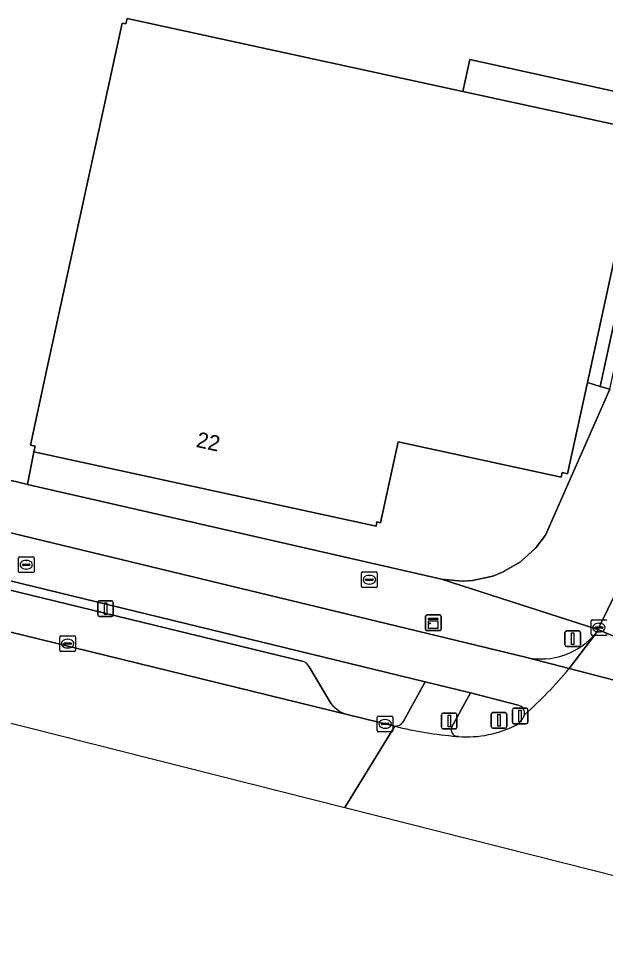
# Model space of a CAD drawing. Extents: x 160030 to 160839, y 385325 to 386450.
# Drawn here: x 160633.1 to 160670.8, y 385338.3 to 385397.5 of the extents above; entities that cross this region are included whole.
import ezdxf

# ---------------------------------------------------------------- set-up
doc = ezdxf.new("R2010")
doc.units = 0
for name, color, linetype in [('IMGEO_Berm_open', 7, 'Continuous'), ('IMGEO_Brandkraan', 7, 'Continuous'), ('IMGEO_Drukknoppaal', 7, 'Continuous'), ('IMGEO_Erf', 7, 'Continuous'), ('IMGEO_Fietspad_gesloten', 7, 'Continuous'), ('IMGEO_Grasland_overig', 7, 'Continuous'), ('IMGEO_Kast', 7, 'Continuous'), ('IMGEO_Kolk', 7, 'Continuous'), ('IMGEO_Lichtmast', 7, 'Continuous'), ('IMGEO_Pand', 7, 'Continuous'), ('IMGEO_Pand_nummerreeks', 7, 'Continuous'), ('IMGEO_Parkeervlak_open', 7, 'Continuous'), ('IMGEO_Rijbaan_lokaal_gesloten', 7, 'Continuous'), ('IMGEO_Rijbaan_lokaal_open', 7, 'Continuous'), ('IMGEO_Rioolput', 7, 'Continuous'), ('IMGEO_Verkeerseiland_open', 7, 'Continuous'), ('IMGEO_Verkeersregelinstallatiepaal', 7, 'Continuous'), ('IMGEO_Voetpad_open', 7, 'Continuous')]:
    doc.layers.add(name, color=color, linetype=linetype)

msp = doc.modelspace()

# ---------------------------------------------------------------- linework, layer by layer
at = {"layer": 'IMGEO_Berm_open'}
for points in [[(160659.2, 385354.983), (160630.031, 385362.057), (160629.931, 385361.491), (160651.296, 385356.305)], [(160651.755, 385355.934), (160653.169, 385353.562)], [(160657.772, 385352.402), (160659.2, 385354.983)], [(160654.267, 385352.851), (160657.251, 385352.125)]]:
    msp.add_lwpolyline(points, dxfattribs=at)
for centre, radius, start, end in [((160651.186, 385355.699), 0.615, 22.40213, 79.70212), ((160654.887, 385355.012), 2.249, 220.16631, 253.98427), ((160657.244, 385352.767), 0.642, 270.64442, 325.35205)]:
    msp.add_arc(centre, radius, start, end, dxfattribs=at)
at = {"layer": 'IMGEO_Brandkraan'}
for p, q in [((160655.115, 385361.089), (160655.115, 385361.941)), ((160655.19, 385362.015), (160656.042, 385362.015)), ((160655.374, 385361.509), (160655.374, 385361.521)), ((160655.812, 385361.472), (160655.414, 385361.472)), ((160655.417, 385361.558), (160655.815, 385361.558)), ((160655.603, 385361.795), (160655.628, 385361.795)), ((160655.858, 385361.521), (160655.858, 385361.509)), ((160656.116, 385361.941), (160656.116, 385361.089)), ((160656.042, 385361.015), (160655.19, 385361.015)), ((160655.626, 385361.235), (160655.601, 385361.235))]:
    msp.add_line(p, q, dxfattribs=at)
for points in [[(160655.115, 385361.089), (160655.115, 385361.941)], [(160655.19, 385362.015), (160656.042, 385362.015)], [(160656.116, 385361.941), (160656.116, 385361.089)], [(160656.042, 385361.015), (160655.19, 385361.015)]]:
    msp.add_lwpolyline(points, dxfattribs=at)
for centre, radius, start, end in [((160655.192, 385361.939), 0.0765, 91.55205, 178.44795), ((160655.192, 385361.939), 0.0765, 91.55205, 178.44795), ((160655.414, 385361.518), 0.0403, 85.87752, 175.75265), ((160655.411, 385361.508), 0.0366, 178.93798, 274.71019), ((160655.815, 385361.515), 0.043, 264.86636, 352.45326), ((160655.819, 385361.52), 0.0386, 1.73085, 96.63898), ((160656.04, 385361.939), 0.0765, 1.55205, 88.44795), ((160656.04, 385361.939), 0.0765, 1.55205, 88.44795), ((160655.192, 385361.091), 0.0765, 181.55205, 268.44795), ((160655.192, 385361.091), 0.0765, 181.55205, 268.44795), ((160656.04, 385361.091), 0.0765, 271.55205, 358.44795), ((160656.04, 385361.091), 0.0765, 271.55205, 358.44795)]:
    msp.add_arc(centre, radius, start, end, dxfattribs=at)
for centre, major_axis, ratio, start_param, end_param in [((160655.602, 385361.515), (-0.387, 0.002), 0.722429, 4.712389, 7.853982), ((160655.627, 385361.515), (-0.39, 0.002), 0.717154, 1.570796, 4.712389)]:
    msp.add_ellipse(centre, major_axis=major_axis, ratio=ratio, start_param=start_param, end_param=end_param, dxfattribs=at)
at = {"layer": 'IMGEO_Drukknoppaal'}
for p, q in [((160664.779, 385352.385), (160664.779, 385353.185)), ((160664.779, 385353.185), (160664.779, 385352.385)), ((160664.879, 385353.285), (160665.669, 385353.285)), ((160665.669, 385353.285), (160664.879, 385353.285)), ((160665.769, 385353.185), (160665.769, 385352.385)), ((160665.769, 385352.385), (160665.769, 385353.185)), ((160665.669, 385352.285), (160664.879, 385352.285)), ((160664.879, 385352.285), (160665.669, 385352.285))]:
    msp.add_line(p, q, dxfattribs=at)
msp.add_lwpolyline([(160665.199, 385353.16), (160665.349, 385353.16), (160665.349, 385352.41), (160665.199, 385352.41), (160665.199, 385353.16)], dxfattribs=at)
for centre, start, end in [((160664.879, 385353.185), 90, 180), ((160664.879, 385353.185), 90, 180), ((160665.669, 385353.185), 0, 90), ((160665.669, 385353.185), 360, 90), ((160664.879, 385352.385), 180, 270), ((160664.879, 385352.385), 180, 270), ((160665.669, 385352.385), 270, 0), ((160665.669, 385352.385), 270, 0)]:
    msp.add_arc(centre, 0.1, start, end, dxfattribs=at)
at = {"layer": 'IMGEO_Erf'}
msp.add_lwpolyline([(160604.484, 385374.806), (160633.69, 385367.617), (160634.107, 385369.703), (160634.186, 385370.064), (160633.885, 385370.129), (160634.947, 385375.015), (160639.764, 385397.18), (160640.008, 385397.127), (160640.084, 385397.476), (160661.597, 385392.801), (160662.047, 385394.849), (160673.201, 385392.401)], dxfattribs=at)
at = {"layer": 'IMGEO_Fietspad_gesloten'}
for points in [[(160668.42, 385355.819), (160665.613, 385356.547), (160598.642, 385372.71)], [(160593.125, 385371.277), (160595.58, 385370.409), (160623.238, 385363.704), (160630.031, 385362.057), (160659.2, 385354.983), (160662.089, 385354.261), (160665.156, 385353.479)]]:
    msp.add_lwpolyline(points, dxfattribs=at)
for centre, radius, start, end in [((160646.176, 385374.443), 29.011, 311.90084, 320.06182), ((160665.028, 385352.96), 0.534, 348.07219, 76.18388)]:
    msp.add_arc(centre, radius, start, end, dxfattribs=at)
at = {"layer": 'IMGEO_Grasland_overig'}
for points in [[(160667.906, 385391.43), (160672.791, 385390.368), (160673.201, 385392.401), (160662.047, 385394.849), (160661.597, 385392.801)], [(160669.587, 385374.144), (160670.415, 385373.903), (160673.334, 385387.335), (160672.493, 385387.519)]]:
    msp.add_lwpolyline(points, close=True, dxfattribs=at)
at = {"layer": 'IMGEO_Kast'}
for p, q in [((160659.211, 385358.331), (160659.211, 385359.172)), ((160659.211, 385359.172), (160659.211, 385358.331)), ((160659.286, 385359.256), (160660.127, 385359.256)), ((160660.127, 385359.256), (160659.286, 385359.256)), ((160660.211, 385359.181), (160660.211, 385358.34)), ((160660.211, 385358.34), (160660.211, 385359.181)), ((160660.136, 385358.256), (160659.295, 385358.256)), ((160659.295, 385358.256), (160660.136, 385358.256))]:
    msp.add_line(p, q, dxfattribs=at)
for points in [[(160659.406, 385359.046), (160660.006, 385359.046), (160660.006, 385358.961), (160659.406, 385358.961), (160659.406, 385359.046)], [(160659.406, 385358.871), (160660.006, 385358.871), (160660.006, 385358.382), (160659.406, 385358.382), (160659.406, 385358.871)]]:
    msp.add_lwpolyline(points, dxfattribs=at)
msp.add_circle((160659.49, 385358.72), 0.0377, dxfattribs=at)
for centre, start, end in [((160659.289, 385359.178), 92.4484, 184.28452), ((160659.289, 385359.178), 92.4484, 184.28452), ((160660.133, 385359.178), 2.4484, 94.28452), ((160660.133, 385359.178), 2.4484, 94.28452), ((160659.289, 385358.334), 182.4484, 274.28452), ((160659.289, 385358.334), 182.4484, 274.28452), ((160660.133, 385358.334), 272.4484, 4.28452), ((160660.133, 385358.334), 272.4484, 4.28452)]:
    msp.add_arc(centre, 0.0779, start, end, dxfattribs=at)
at = {"layer": 'IMGEO_Kolk'}
for p, q in [((160669.825, 385358.022), (160669.825, 385358.874)), ((160669.9, 385358.948), (160670.752, 385358.948)), ((160670.127, 385358.491), (160670.525, 385358.491)), ((160670.313, 385358.728), (160670.338, 385358.728)), ((160635.845, 385357.924), (160636.697, 385357.924)), ((160670.752, 385357.948), (160669.9, 385357.948)), ((160670.084, 385358.442), (160670.084, 385358.454)), ((160670.522, 385358.405), (160670.124, 385358.405)), ((160670.336, 385358.168), (160670.311, 385358.168)), ((160670.568, 385358.454), (160670.568, 385358.442)), ((160635.77, 385356.998), (160635.77, 385357.85)), ((160636.029, 385357.418), (160636.029, 385357.43)), ((160636.467, 385357.381), (160636.069, 385357.381)), ((160636.072, 385357.467), (160636.47, 385357.467)), ((160636.258, 385357.704), (160636.283, 385357.704)), ((160636.513, 385357.43), (160636.513, 385357.418)), ((160636.771, 385357.85), (160636.771, 385356.998)), ((160636.697, 385356.924), (160635.845, 385356.924)), ((160636.281, 385357.144), (160636.256, 385357.144)), ((160656.12, 385351.852), (160656.12, 385352.704)), ((160656.195, 385352.778), (160657.047, 385352.778)), ((160657.121, 385352.704), (160657.121, 385351.852)), ((160656.379, 385352.272), (160656.379, 385352.284)), ((160656.817, 385352.235), (160656.419, 385352.235)), ((160656.422, 385352.321), (160656.82, 385352.321)), ((160656.631, 385351.998), (160656.606, 385351.998)), ((160656.608, 385352.558), (160656.633, 385352.558)), ((160656.863, 385352.284), (160656.863, 385352.272)), ((160657.047, 385351.778), (160656.195, 385351.778))]:
    msp.add_line(p, q, dxfattribs=at)
for points in [[(160669.825, 385358.022), (160669.825, 385358.874)], [(160669.9, 385358.948), (160670.752, 385358.948)], [(160635.845, 385357.924), (160636.697, 385357.924)], [(160670.752, 385357.948), (160669.9, 385357.948)], [(160635.77, 385356.998), (160635.77, 385357.85)], [(160636.771, 385357.85), (160636.771, 385356.998)], [(160636.697, 385356.924), (160635.845, 385356.924)], [(160656.12, 385351.852), (160656.12, 385352.704)], [(160656.195, 385352.778), (160657.047, 385352.778)], [(160657.121, 385352.704), (160657.121, 385351.852)], [(160657.047, 385351.778), (160656.195, 385351.778)]]:
    msp.add_lwpolyline(points, dxfattribs=at)
for centre, radius, start, end in [((160669.902, 385358.872), 0.0765, 91.55205, 178.44795), ((160669.902, 385358.872), 0.0765, 91.55205, 178.44795), ((160670.124, 385358.451), 0.0403, 85.87752, 175.75265), ((160670.529, 385358.453), 0.0386, 1.73085, 96.63898), ((160670.75, 385358.872), 0.0765, 1.55205, 88.44795), ((160670.75, 385358.872), 0.0765, 1.55205, 88.44795), ((160635.847, 385357.848), 0.0765, 91.55205, 178.44795), ((160635.847, 385357.848), 0.0765, 91.55205, 178.44795), ((160636.695, 385357.848), 0.0765, 1.55205, 88.44795), ((160636.695, 385357.848), 0.0765, 1.55205, 88.44795), ((160669.902, 385358.024), 0.0765, 181.55205, 268.44795), ((160669.902, 385358.024), 0.0765, 181.55205, 268.44795), ((160670.121, 385358.441), 0.0366, 178.93798, 274.71019), ((160670.525, 385358.448), 0.043, 264.86636, 352.45326), ((160670.75, 385358.024), 0.0765, 271.55205, 358.44795), ((160670.75, 385358.024), 0.0765, 271.55205, 358.44795), ((160636.069, 385357.427), 0.0403, 85.87752, 175.75265), ((160636.066, 385357.417), 0.0366, 178.93798, 274.71019), ((160636.47, 385357.424), 0.043, 264.86636, 352.45326), ((160636.474, 385357.429), 0.0386, 1.73085, 96.63898), ((160635.847, 385357), 0.0765, 181.55205, 268.44795), ((160635.847, 385357), 0.0765, 181.55205, 268.44795), ((160636.695, 385357), 0.0765, 271.55205, 358.44795), ((160636.695, 385357), 0.0765, 271.55205, 358.44795), ((160656.197, 385352.702), 0.0765, 91.55205, 178.44795), ((160656.197, 385352.702), 0.0765, 91.55205, 178.44795), ((160657.045, 385352.702), 0.0765, 1.55205, 88.44795), ((160657.045, 385352.702), 0.0765, 1.55205, 88.44795), ((160656.419, 385352.281), 0.0403, 85.87752, 175.75265), ((160656.416, 385352.271), 0.0366, 178.93798, 274.71019), ((160656.82, 385352.278), 0.043, 264.86636, 352.45326), ((160656.824, 385352.283), 0.0386, 1.73085, 96.63898), ((160656.197, 385351.854), 0.0765, 181.55205, 268.44795), ((160656.197, 385351.854), 0.0765, 181.55205, 268.44795), ((160657.045, 385351.854), 0.0765, 271.55205, 358.44795), ((160657.045, 385351.854), 0.0765, 271.55205, 358.44795)]:
    msp.add_arc(centre, radius, start, end, dxfattribs=at)
for centre, major_axis, ratio, start_param, end_param in [((160670.312, 385358.448), (-0.387, 0.002), 0.722429, 4.712389, 7.853982), ((160670.337, 385358.448), (-0.39, 0.002), 0.717154, 1.570796, 4.712389), ((160636.257, 385357.424), (-0.387, 0.002), 0.722429, 4.712389, 7.853982), ((160636.282, 385357.424), (-0.39, 0.002), 0.717154, 1.570796, 4.712389), ((160656.607, 385352.278), (-0.387, 0.002), 0.722429, 4.712389, 7.853982), ((160656.632, 385352.278), (-0.39, 0.002), 0.717154, 1.570796, 4.712389)]:
    msp.add_ellipse(centre, major_axis=major_axis, ratio=ratio, start_param=start_param, end_param=end_param, dxfattribs=at)
at = {"layer": 'IMGEO_Lichtmast'}
for p, q in [((160638.209, 385359.262), (160638.209, 385360.062)), ((160638.209, 385360.062), (160638.209, 385359.262)), ((160638.309, 385360.162), (160639.099, 385360.162)), ((160639.099, 385360.162), (160638.309, 385360.162)), ((160639.199, 385360.062), (160639.199, 385359.262)), ((160639.199, 385359.262), (160639.199, 385360.062)), ((160639.099, 385359.162), (160638.309, 385359.162)), ((160638.309, 385359.162), (160639.099, 385359.162))]:
    msp.add_line(p, q, dxfattribs=at)
msp.add_lwpolyline([(160638.629, 385360.037), (160638.779, 385360.037), (160638.779, 385359.287), (160638.629, 385359.287), (160638.629, 385360.037)], dxfattribs=at)
for centre, start, end in [((160638.309, 385360.062), 90, 180), ((160638.309, 385360.062), 90, 180), ((160639.099, 385360.062), 0, 90), ((160639.099, 385360.062), 360, 90), ((160638.309, 385359.262), 180, 270), ((160638.309, 385359.262), 180, 270), ((160639.099, 385359.262), 270, 0), ((160639.099, 385359.262), 270, 0)]:
    msp.add_arc(centre, 0.1, start, end, dxfattribs=at)
at = {"layer": 'IMGEO_Pand'}
msp.add_lwpolyline([(160673.024, 385389.962), (160672.718, 385390.029), (160672.791, 385390.368), (160667.906, 385391.43), (160661.597, 385392.801), (160640.084, 385397.476), (160640.008, 385397.127), (160639.764, 385397.18), (160634.947, 385375.015), (160633.885, 385370.129), (160634.186, 385370.064), (160634.107, 385369.703), (160656.042, 385364.936), (160656.102, 385365.216), (160656.326, 385365.167), (160657.453, 385370.355), (160667.916, 385368.081), (160667.98, 385368.379), (160668.318, 385368.305), (160669.587, 385374.144), (160672.493, 385387.519)], close=True, dxfattribs=at)
at = {"layer": 'IMGEO_Parkeervlak_open'}
for points in [[(160651.296, 385356.305), (160629.931, 385361.491), (160623.098, 385363.21), (160605.639, 385367.435)], [(160601.289, 385365.814), (160654.267, 385352.851)], [(160653.169, 385353.562), (160651.755, 385355.934)]]:
    msp.add_lwpolyline(points, dxfattribs=at)
for centre, radius, start, end in [((160651.186, 385355.699), 0.615, 22.40213, 79.70212), ((160654.887, 385355.012), 2.249, 220.16631, 253.98427)]:
    msp.add_arc(centre, radius, start, end, dxfattribs=at)
at = {"layer": 'IMGEO_Rijbaan_lokaal_gesloten'}
msp.add_lwpolyline([(160679.353, 385376.819), (160670.266, 385358.321), (160671.62, 385357.746), (160685.679, 385386.332), (160686.355, 385387.888), (160688.936, 385394.648), (160687.526, 385395.122), (160687.101, 385393.995), (160684.731, 385387.876), (160684.394, 385387.263), (160684.301, 385387.168), (160684.178, 385387.042), (160679.677, 385377.487)], close=True, dxfattribs=at)
for points in [[(160654.033, 385346.918), (160657.251, 385352.125), (160654.267, 385352.851), (160601.289, 385365.814), (160599.163, 385366.36)], [(160598.713, 385363.114), (160608.349, 385360.608), (160621.979, 385355.681), (160625.34, 385354.429), (160627.54, 385353.61), (160654.033, 385346.918)], [(160665.613, 385356.547), (160668.42, 385355.819), (160670.189, 385358.163)], [(160685.409, 385347.685), (160683.655, 385351.868), (160668.42, 385355.819)], [(160657.251, 385352.125), (160654.033, 385346.918), (160669.942, 385342.899), (160688.019, 385338.333)], [(160661.318, 385351.467), (160661.206, 385351.479)]]:
    msp.add_lwpolyline(points, dxfattribs=at)
for centre, radius, start, end in [((160666.608, 385361.016), 4.579, 257.44903, 321.45199), ((160646.176, 385374.443), 29.011, 311.90084, 320.06182), ((160664.382, 385353.252), 1.236, 305.05641, 341.02367), ((160663.478, 385377.821), 26.44, 256.37707, 265.06966), ((160661.858, 385358.428), 6.982, 265.56198, 297.58874)]:
    msp.add_arc(centre, radius, start, end, dxfattribs=at)
at = {"layer": 'IMGEO_Rijbaan_lokaal_open'}
msp.add_lwpolyline([(160687.678, 385377.752), (160692.966, 385393.216), (160688.936, 385394.648), (160686.355, 385387.888), (160685.679, 385386.332), (160671.62, 385357.746), (160670.266, 385358.321), (160670.189, 385358.163), (160668.42, 385355.819), (160683.655, 385351.868), (160687.245, 385350.937)], dxfattribs=at)
at = {"layer": 'IMGEO_Rioolput'}
for p, q in [((160633.119, 385362.047), (160633.119, 385362.899)), ((160633.194, 385362.973), (160634.046, 385362.973)), ((160633.607, 385362.753), (160633.632, 385362.753)), ((160634.12, 385362.899), (160634.12, 385362.047)), ((160633.378, 385362.467), (160633.378, 385362.479)), ((160633.816, 385362.43), (160633.418, 385362.43)), ((160633.421, 385362.516), (160633.819, 385362.516)), ((160633.63, 385362.193), (160633.605, 385362.193)), ((160633.862, 385362.479), (160633.862, 385362.467)), ((160634.046, 385361.973), (160633.194, 385361.973))]:
    msp.add_line(p, q, dxfattribs=at)
for points in [[(160633.119, 385362.047), (160633.119, 385362.899)], [(160633.194, 385362.973), (160634.046, 385362.973)], [(160634.12, 385362.899), (160634.12, 385362.047)], [(160634.046, 385361.973), (160633.194, 385361.973)]]:
    msp.add_lwpolyline(points, dxfattribs=at)
for centre, radius, start, end in [((160633.196, 385362.897), 0.0765, 91.55205, 178.44795), ((160633.196, 385362.897), 0.0765, 91.55205, 178.44795), ((160634.044, 385362.897), 0.0765, 1.55205, 88.44795), ((160634.044, 385362.897), 0.0765, 1.55205, 88.44795), ((160633.196, 385362.049), 0.0765, 181.55205, 268.44795), ((160633.196, 385362.049), 0.0765, 181.55205, 268.44795), ((160633.418, 385362.476), 0.0403, 85.87752, 175.75265), ((160633.415, 385362.466), 0.0366, 178.93798, 274.71019), ((160633.819, 385362.473), 0.043, 264.86636, 352.45326), ((160633.823, 385362.478), 0.0386, 1.73085, 96.63898), ((160634.044, 385362.049), 0.0765, 271.55205, 358.44795), ((160634.044, 385362.049), 0.0765, 271.55205, 358.44795)]:
    msp.add_arc(centre, radius, start, end, dxfattribs=at)
for centre, major_axis, ratio, start_param, end_param in [((160633.606, 385362.473), (-0.387, 0.002), 0.722429, 4.712389, 7.853982), ((160633.631, 385362.473), (-0.39, 0.002), 0.717154, 1.570796, 4.712389)]:
    msp.add_ellipse(centre, major_axis=major_axis, ratio=ratio, start_param=start_param, end_param=end_param, dxfattribs=at)
at = {"layer": 'IMGEO_Verkeerseiland_open'}
for points in [[(160665.156, 385353.479), (160662.089, 385354.261), (160660.878, 385352.055)], [(160661.206, 385351.479), (160661.318, 385351.467)]]:
    msp.add_lwpolyline(points, dxfattribs=at)
for centre, radius, start, end in [((160665.028, 385352.96), 0.534, 348.07219, 76.18388), ((160664.382, 385353.252), 1.236, 305.05641, 341.02367), ((160661.3, 385351.914), 0.445, 161.46758, 257.85064), ((160661.858, 385358.428), 6.982, 265.56198, 297.58874)]:
    msp.add_arc(centre, radius, start, end, dxfattribs=at)
at = {"layer": 'IMGEO_Verkeersregelinstallatiepaal'}
for p, q in [((160668.146, 385357.337), (160668.146, 385358.137)), ((160668.146, 385358.137), (160668.146, 385357.337)), ((160668.246, 385358.237), (160669.036, 385358.237)), ((160669.036, 385358.237), (160668.246, 385358.237)), ((160669.136, 385358.137), (160669.136, 385357.337)), ((160669.136, 385357.337), (160669.136, 385358.137)), ((160669.036, 385357.237), (160668.246, 385357.237)), ((160668.246, 385357.237), (160669.036, 385357.237)), ((160660.234, 385352.063), (160660.234, 385352.863)), ((160660.234, 385352.863), (160660.234, 385352.063)), ((160660.334, 385352.963), (160661.124, 385352.963)), ((160661.124, 385352.963), (160660.334, 385352.963)), ((160661.224, 385352.863), (160661.224, 385352.063)), ((160661.224, 385352.063), (160661.224, 385352.863)), ((160663.428, 385352.103), (160663.428, 385352.903)), ((160663.428, 385352.903), (160663.428, 385352.103)), ((160663.528, 385353.003), (160664.318, 385353.003)), ((160664.318, 385353.003), (160663.528, 385353.003)), ((160664.418, 385352.903), (160664.418, 385352.103)), ((160664.418, 385352.103), (160664.418, 385352.903)), ((160664.318, 385352.003), (160663.528, 385352.003)), ((160663.528, 385352.003), (160664.318, 385352.003)), ((160661.124, 385351.963), (160660.334, 385351.963)), ((160660.334, 385351.963), (160661.124, 385351.963))]:
    msp.add_line(p, q, dxfattribs=at)
for points in [[(160668.566, 385358.112), (160668.716, 385358.112), (160668.716, 385357.362), (160668.566, 385357.362), (160668.566, 385358.112)], [(160660.654, 385352.838), (160660.804, 385352.838), (160660.804, 385352.088), (160660.654, 385352.088), (160660.654, 385352.838)], [(160663.848, 385352.878), (160663.998, 385352.878), (160663.998, 385352.128), (160663.848, 385352.128), (160663.848, 385352.878)]]:
    msp.add_lwpolyline(points, dxfattribs=at)
for centre, start, end in [((160668.246, 385358.137), 90, 180), ((160668.246, 385358.137), 90, 180), ((160669.036, 385358.137), 0, 90), ((160669.036, 385358.137), 360, 90), ((160668.246, 385357.337), 180, 270), ((160668.246, 385357.337), 180, 270), ((160669.036, 385357.337), 270, 0), ((160669.036, 385357.337), 270, 0), ((160660.334, 385352.863), 90, 180), ((160660.334, 385352.863), 90, 180), ((160661.124, 385352.863), 0, 90), ((160661.124, 385352.863), 360, 90), ((160663.528, 385352.903), 90, 180), ((160663.528, 385352.903), 90, 180), ((160664.318, 385352.903), 0, 90), ((160664.318, 385352.903), 360, 90), ((160660.334, 385352.063), 180, 270), ((160660.334, 385352.063), 180, 270), ((160661.124, 385352.063), 270, 0), ((160661.124, 385352.063), 270, 0), ((160663.528, 385352.103), 180, 270), ((160663.528, 385352.103), 180, 270), ((160664.318, 385352.103), 270, 0), ((160664.318, 385352.103), 270, 0)]:
    msp.add_arc(centre, 0.1, start, end, dxfattribs=at)
at = {"layer": 'IMGEO_Voetpad_open'}
for points in [[(160673.955, 385387.198), (160673.334, 385387.335), (160670.415, 385373.903), (160671.027, 385373.725)], [(160660.235, 385361.55), (160661.563, 385361.421), (160662.23, 385361.46), (160663.533, 385361.746), (160664.155, 385361.989), (160665.306, 385362.663), (160666.292, 385363.562), (160666.898, 385364.38), (160671.027, 385373.725), (160670.415, 385373.903), (160669.587, 385374.144), (160668.318, 385368.305), (160667.98, 385368.379), (160667.916, 385368.081), (160657.453, 385370.355), (160656.326, 385365.167), (160656.102, 385365.216), (160656.042, 385364.936), (160634.107, 385369.703), (160633.69, 385367.617)]]:
    msp.add_lwpolyline(points, close=True, dxfattribs=at)
for points in [[(160671.027, 385373.725), (160666.898, 385364.38), (160666.292, 385363.562), (160665.306, 385362.663), (160664.155, 385361.989), (160663.533, 385361.746), (160662.23, 385361.46), (160661.563, 385361.421), (160660.235, 385361.55), (160670.266, 385358.321), (160679.353, 385376.819)], [(160670.189, 385358.163), (160670.266, 385358.321), (160660.235, 385361.55), (160633.69, 385367.617), (160604.484, 385374.806)], [(160597.917, 385372.977), (160598.642, 385372.71), (160665.613, 385356.547)], [(160660.878, 385352.055), (160662.089, 385354.261), (160659.2, 385354.983), (160657.772, 385352.402)]]:
    msp.add_lwpolyline(points, dxfattribs=at)
for centre, radius, start, end in [((160666.608, 385361.016), 4.579, 257.44903, 321.45199), ((160657.244, 385352.767), 0.642, 270.64442, 325.35205), ((160663.478, 385377.821), 26.44, 256.37707, 265.06966), ((160661.3, 385351.914), 0.445, 161.46758, 257.85064)]:
    msp.add_arc(centre, radius, start, end, dxfattribs=at)

# ---------------------------------------------------------------- texts
at = {"layer": 'IMGEO_Pand_nummerreeks'}
msp.add_text('22', height=1, rotation=347.73891, dxfattribs=at).set_placement((160644.46, 385370.032))

doc.saveas('drawing.dxf')
